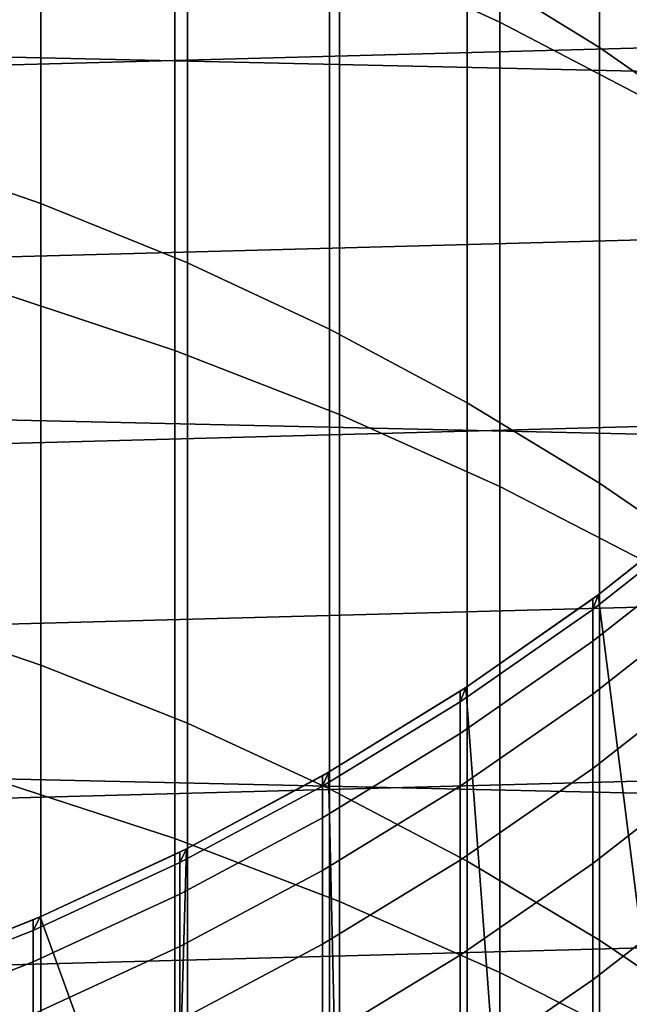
# Model space of a CAD drawing. Header units: metres. Extents: x -28 to 70, y -218 to 28.
# Tile 274 of 463: x 3.58 to 5.6, y -8.74 to -5.47. Entities that reach past the tile are written whole.
import ezdxf

# ---------------------------------------------------------------- set-up
doc = ezdxf.new("R2010")
doc.units = ezdxf.units.M
doc.layers.add('solid_10_261_432_XXX', color=7, linetype='CONTINUOUS')

msp = doc.modelspace()

# ---------------------------------------------------------------- linework, layer by layer
at = {"layer": 'solid_10_261_432_XXX'}
for points in [[(26.810513, -6.119348, -5), (-27.058064, -4.910316, -5), (-27.251122, -3.691395, -5), (27.058064, -4.910316, -5)], [(4.636589, -3.767252, 437.878571), (4.636589, -5.238781, 440.510406), (5.167373, -5.481577, 440.370239), (5.167373, -4.013818, 437.745117)], [(5.498151, -4.193009, 434.283997), (5.498151, -5.565331, 436.905487), (5.059506, -5.294889, 437.051849), (5.059506, -3.918638, 434.422852)], [(5.167373, -4.013818, 437.745117), (5.167373, -5.481577, 440.370239), (5.681269, -5.750245, 440.215118), (5.681269, -4.286658, 437.597473)], [(5.918155, -4.489695, 434.13385), (5.918155, -5.857768, 436.747223), (5.498151, -5.565331, 436.905487), (5.498151, -4.193009, 434.283997)], [(3.646882, -4.624312, 437.414734), (3.646882, -6.082736, 440.023163), (3.1491, -5.911314, 440.122131), (3.1491, -4.450228, 437.508942)], [(4.1323, -4.823581, 437.306915), (4.1323, -6.278957, 439.909882), (3.646882, -6.082736, 440.023163), (3.646882, -4.624312, 437.414734)], [(12.430421, -4.730182, 235.5), (-12.158466, -5.39089, 235.5), (-11.851411, -6.036062, 235.5), (12.158424, -5.390984, 235.5)], [(4.603708, -5.04736, 437.185791), (4.603708, -6.499314, 439.782654), (4.1323, -6.278957, 439.909882), (4.1323, -4.823581, 437.306915)], [(3.531343, -4.83389, 440.744171), (3.531343, -6.383976, 443.345551), (4.090651, -6.56966, 443.231415), (4.090651, -5.02265, 440.635193)], [(26.508976, -7.316027, -5), (-26.810513, -6.119348, -5), (-27.058064, -4.910316, -5), (26.810513, -6.119348, -5)], [(4.090651, -5.02265, 440.635193), (4.090651, -6.56966, 443.231415), (4.636589, -6.782271, 443.100739), (4.636589, -5.238781, 440.510406)], [(5.059506, -5.294889, 437.051849), (5.059506, -6.743059, 439.641907), (4.603708, -6.499314, 439.782654), (4.603708, -5.04736, 437.185791)], [(4.636589, -5.238781, 440.510406), (4.636589, -6.782271, 443.100739), (5.167373, -7.021112, 442.953918), (5.167373, -5.481577, 440.370239)], [(5.498151, -5.565331, 436.905487), (5.498151, -7.009366, 439.488159), (5.059506, -6.743059, 439.641907), (5.059506, -5.294889, 437.051849)], [(12.158424, -5.390984, 235.5), (-11.851411, -6.036062, 235.5), (-11.510152, -6.663812, 235.5), (11.851366, -6.036152, 235.5)], [(5.167373, -5.481577, 440.370239), (5.167373, -7.021112, 442.953918), (5.681269, -7.285404, 442.791443), (5.681269, -5.750245, 440.215118)], [(5.918155, -5.857768, 436.747223), (5.918155, -7.29733, 439.321899), (5.498151, -7.009366, 439.488159), (5.498151, -5.565331, 436.905487)], [(3.646882, -6.082736, 440.023163), (3.646882, -7.612479, 442.590393), (3.1491, -7.443849, 442.694061), (3.1491, -5.911314, 440.122131)], [(11.851366, -6.036152, 235.5), (-11.510152, -6.663812, 235.5), (-11.135655, -7.272356, 235.5), (11.510102, -6.663897, 235.5)], [(4.1323, -6.278957, 439.909882), (4.1323, -7.805505, 442.471741), (3.646882, -7.612479, 442.590393), (3.646882, -6.082736, 440.023163)], [(26.154049, -8.497979, -5), (-26.508976, -7.316027, -5), (-26.810513, -6.119348, -5), (26.508976, -7.316027, -5)], [(4.603708, -6.499314, 439.782654), (4.603708, -8.022272, 442.338501), (4.1323, -7.805505, 442.471741), (4.1323, -6.278957, 439.909882)], [(3.531343, -6.383976, 443.345551), (3.531343, -8.005151, 445.903229), (4.090651, -8.18762, 445.784027), (4.090651, -6.56966, 443.231415)], [(5.059506, -6.743059, 439.641907), (5.059506, -8.262047, 442.191101), (4.603708, -8.022272, 442.338501), (4.603708, -6.499314, 439.782654)], [(4.090651, -6.56966, 443.231415), (4.090651, -8.18762, 445.784027), (4.636589, -8.396549, 445.647522), (4.636589, -6.782271, 443.100739)], [(11.510102, -6.663897, 235.5), (-11.135655, -7.272356, 235.5), (-10.72899, -7.859948, 235.5), (11.135603, -7.272437, 235.5)], [(5.498151, -7.009366, 439.488159), (5.498151, -8.524015, 442.03009), (5.059506, -8.262047, 442.191101), (5.059506, -6.743059, 439.641907)], [(4.636589, -6.782271, 443.100739), (4.636589, -8.396549, 445.647522), (5.167373, -8.631254, 445.494171), (5.167373, -7.021112, 442.953918)], [(5.918155, -7.29733, 439.321899), (5.918155, -8.80729, 441.855957), (5.498151, -8.524015, 442.03009), (5.498151, -7.009366, 439.488159)], [(5.167373, -7.021112, 442.953918), (5.167373, -8.631254, 445.494171), (5.681269, -8.890969, 445.324493), (5.681269, -7.285404, 442.791443)], [(5.913646, -7.047609, 385.799988), (5.913597, -7.04765, 235.800003), (5.493889, -7.379511, 235.800003), (5.896819, -7.061695, 385.799988)], [(5.493889, -7.379511, 235.800003), (5.913597, -7.04765, 235.800003), (6.171822, -8.494623, 235.800003), (5.676692, -8.833184, 235.800003)], [(5.896819, -7.096982, 388.36084), (5.896819, -7.061695, 385.799988), (5.493859, -7.379533, 385.799988), (5.475811, -7.428098, 388.351715)], [(5.493859, -7.379533, 385.799988), (5.896819, -7.061695, 385.799988), (5.493889, -7.379511, 235.800003)], [(5.475811, -7.428098, 388.351715), (5.475811, -7.533558, 390.90152), (5.896819, -7.20282, 390.919769), (5.896819, -7.096982, 388.36084)], [(5.475811, -7.533558, 390.90152), (5.475811, -7.709236, 393.447418), (5.896819, -7.379126, 393.474792), (5.896819, -7.20282, 390.919769)], [(11.135603, -7.272437, 235.5), (-10.72899, -7.859948, 235.5), (-10.291238, -8.424987, 235.5), (10.728929, -7.86003, 235.5)], [(25.74646, -9.662806, -5), (-26.154049, -8.497979, -5), (-26.508976, -7.316027, -5), (26.154049, -8.497979, -5)], [(5.475811, -7.428098, 388.351715), (5.475811, -7.392935, 385.799988), (5.055482, -7.686488, 385.799988), (5.036238, -7.734157, 388.343292)], [(5.05545, -7.686507, 235.800003), (5.493889, -7.379511, 235.800003), (5.676692, -8.833184, 235.800003), (5.163232, -9.142815, 235.800003)], [(5.475811, -7.392935, 385.799988), (5.493859, -7.379533, 385.799988), (5.493889, -7.379511, 235.800003), (5.05545, -7.686507, 235.800003)], [(5.055482, -7.686488, 385.799988), (5.475811, -7.392935, 385.799988), (5.05545, -7.686507, 235.800003)], [(5.475811, -7.709236, 393.447418), (5.475811, -7.954998, 395.987549), (5.896819, -7.625767, 396.023987), (5.896819, -7.379126, 393.474792)], [(5.475811, -7.428098, 388.351715), (5.493859, -7.379533, 385.799988), (5.475811, -7.392935, 385.799988)], [(5.036238, -7.734157, 388.343292), (5.036238, -7.839268, 390.884644), (5.475811, -7.533558, 390.90152), (5.475811, -7.428098, 388.351715)], [(3.646882, -7.612479, 442.590393), (3.646882, -9.212379, 445.114502), (3.1491, -9.046671, 445.222778), (3.1491, -7.443849, 442.694061)], [(5.036238, -7.839268, 390.884644), (5.036238, -8.014365, 393.42215), (5.475811, -7.709236, 393.447418), (5.475811, -7.533558, 390.90152)], [(4.1323, -7.805505, 442.471741), (4.1323, -9.402063, 444.990601), (3.646882, -9.212379, 445.114502), (3.646882, -7.612479, 442.590393)], [(5.475811, -7.954998, 395.987549), (5.475811, -8.270658, 398.519897), (5.896819, -7.942556, 398.565399), (5.896819, -7.625767, 396.023987)], [(5.036238, -7.734157, 388.343292), (5.036238, -7.699111, 385.799988), (4.6, -7.967434, 385.799988), (4.57959, -8.014122, 388.335571)], [(5.036238, -7.699111, 385.799988), (5.055482, -7.686488, 385.799988), (5.05545, -7.686507, 235.800003), (4.6, -7.967434, 235.800003)], [(4.6, -7.967434, 235.800003), (5.05545, -7.686507, 235.800003), (5.163232, -9.142815, 235.800003), (4.63283, -9.422679, 235.800003)], [(4.6, -7.967434, 385.799988), (5.036238, -7.699111, 385.799988), (4.6, -7.967434, 235.800003)], [(5.036238, -7.734157, 388.343292), (5.055482, -7.686488, 385.799988), (5.036238, -7.699111, 385.799988)], [(4.57959, -8.014122, 388.335571), (4.57959, -8.118915, 390.869232), (5.036238, -7.839268, 390.884644), (5.036238, -7.734157, 388.343292)], [(5.036238, -8.014365, 393.42215), (5.036238, -8.259315, 395.953857), (5.475811, -7.954998, 395.987549), (5.475811, -7.709236, 393.447418)], [(4.603708, -8.022272, 442.338501), (4.603708, -9.615077, 444.85141), (4.1323, -9.402063, 444.990601), (4.1323, -7.805505, 442.471741)], [(10.728929, -7.86003, 235.5), (-10.291238, -8.424987, 235.5), (-9.823804, -8.96565, 235.5), (10.291165, -8.425075, 235.5)], [(4.57959, -8.118915, 390.869232), (4.57959, -8.293481, 393.399017), (5.036238, -8.014365, 393.42215), (5.036238, -7.839268, 390.884644)], [(5.036238, -8.259315, 395.953857), (5.036238, -8.573931, 398.477844), (5.475811, -8.270658, 398.519897), (5.475811, -7.954998, 395.987549)], [(5.475811, -8.270658, 398.519897), (5.475811, -8.655975, 401.042633), (5.896819, -8.329252, 401.097137), (5.896819, -7.942556, 398.565399)], [(4.128985, -8.221401, 235.800003), (4.6, -7.967434, 235.800003), (4.63283, -9.422679, 235.800003), (4.087319, -9.671807, 235.800003)], [(4.57959, -8.014122, 388.335571), (4.57959, -7.979183, 385.799988), (4.128953, -8.22142, 385.799988), (4.107415, -8.267045, 388.328613)], [(4.128953, -8.22142, 385.799988), (4.57959, -7.979183, 385.799988), (4.128985, -8.221401, 235.800003)], [(4.57959, -7.979183, 385.799988), (4.6, -7.967434, 385.799988), (4.6, -7.967434, 235.800003), (4.128985, -8.221401, 235.800003)], [(4.57959, -8.014122, 388.335571), (4.6, -7.967434, 385.799988), (4.57959, -7.979183, 385.799988)], [(3.531343, -8.005151, 445.903229), (3.531343, -9.696185, 448.415283), (4.090651, -9.8753, 448.291077), (4.090651, -8.18762, 445.784027)], [(4.107415, -8.267045, 388.328613), (4.107415, -8.37155, 390.855286), (4.57959, -8.118915, 390.869232), (4.57959, -8.014122, 388.335571)], [(4.57959, -8.293481, 393.399017), (4.57959, -8.537686, 395.923035), (5.036238, -8.259315, 395.953857), (5.036238, -8.014365, 393.42215)], [(5.059506, -8.262047, 442.191101), (5.059506, -9.850699, 444.697479), (4.603708, -9.615077, 444.85141), (4.603708, -8.022272, 442.338501)], [(4.107415, -8.37155, 390.855286), (4.107415, -8.545635, 393.378113), (4.57959, -8.293481, 393.399017), (4.57959, -8.118915, 390.869232)], [(4.090651, -8.18762, 445.784027), (4.090651, -9.8753, 448.291077), (4.636589, -10.080389, 448.148865), (4.636589, -8.396549, 445.647522)], [(3.643899, -8.447603, 235.800003), (4.128985, -8.221401, 235.800003), (4.087319, -9.671807, 235.800003)], [(4.107415, -8.232202, 385.799988), (4.128953, -8.22142, 385.799988), (4.128985, -8.221401, 235.800003), (3.643899, -8.447603, 235.800003)], [(4.107415, -8.267045, 388.328613), (4.128953, -8.22142, 385.799988), (4.107415, -8.232202, 385.799988)], [(4.107415, -8.267045, 388.328613), (4.107415, -8.232202, 385.799988), (3.643934, -8.447588, 385.799988), (3.621314, -8.492068, 388.322388)], [(3.643934, -8.447588, 385.799988), (4.107415, -8.232202, 385.799988), (3.643899, -8.447603, 235.800003)], [(3.621314, -8.492068, 388.322388), (3.621314, -8.596315, 390.842896), (4.107415, -8.37155, 390.855286), (4.107415, -8.267045, 388.328613)], [(4.57959, -8.537686, 395.923035), (4.57959, -8.851348, 398.439392), (5.036238, -8.573931, 398.477844), (5.036238, -8.259315, 395.953857)], [(5.036238, -8.573931, 398.477844), (5.036238, -8.957974, 400.992218), (5.475811, -8.655975, 401.042633), (5.475811, -8.270658, 398.519897)], [(5.498151, -8.524015, 442.03009), (5.498151, -10.108131, 444.529297), (5.059506, -9.850699, 444.697479), (5.059506, -8.262047, 442.191101)], [(4.107415, -8.545635, 393.378113), (4.107415, -8.78917, 395.895203), (4.57959, -8.537686, 395.923035), (4.57959, -8.293481, 393.399017)], [(5.475811, -8.655975, 401.042633), (5.475811, -9.110658, 403.553772), (5.896819, -8.785562, 403.617249), (5.896819, -8.329252, 401.097137)], [(3.621314, -8.596315, 390.842896), (3.621314, -8.769975, 393.359528), (4.107415, -8.545635, 393.378113), (4.107415, -8.37155, 390.855286)], [(4.636589, -8.396549, 445.647522), (4.636589, -10.080389, 448.148865), (5.167373, -10.310781, 447.989136), (5.167373, -8.631254, 445.494171)], [(9.82373, -8.965731, 235.5), (10.291165, -8.425075, 235.5), (-9.823804, -8.96565, 235.5)], [(3.621314, -8.45731, 385.799988), (3.643934, -8.447588, 385.799988), (3.643899, -8.447603, 235.800003), (3.146645, -8.64515, 235.800003)], [(3.146645, -8.64515, 235.800003), (3.643899, -8.447603, 235.800003), (4.087319, -9.671807, 235.800003), (3.52855, -9.889355, 235.800003)], [(3.621314, -8.492068, 388.322388), (3.643934, -8.447588, 385.799988), (3.621314, -8.45731, 385.799988)], [(3.621314, -8.492068, 388.322388), (3.621314, -8.45731, 385.799988), (3.146585, -8.645172, 385.799988), (3.122935, -8.688427, 388.316986)], [(3.146585, -8.645172, 385.799988), (3.621314, -8.45731, 385.799988), (3.146645, -8.64515, 235.800003)], [(25.28702, -10.80817, -5), (-25.74646, -9.662806, -5), (-26.154049, -8.497979, -5), (25.74646, -9.662806, -5)], [(3.122935, -8.688427, 388.316986), (3.122935, -8.792452, 390.832062), (3.621314, -8.596315, 390.842896), (3.621314, -8.492068, 388.322388)], [(3.621314, -8.769975, 393.359528), (3.621314, -9.012912, 395.870453), (4.107415, -8.78917, 395.895203), (4.107415, -8.545635, 393.378113)], [(4.107415, -8.78917, 395.895203), (4.107415, -9.101969, 398.404633), (4.57959, -8.851348, 398.439392), (4.57959, -8.537686, 395.923035)], [(5.918155, -8.80729, 441.855957), (5.918155, -10.386499, 444.347412), (5.498151, -10.108131, 444.529297), (5.498151, -8.524015, 442.03009)], [(4.57959, -8.851348, 398.439392), (4.57959, -9.234227, 400.946136), (5.036238, -8.957974, 400.992218), (5.036238, -8.573931, 398.477844)], [(3.122935, -8.792452, 390.832062), (3.122935, -8.965737, 393.343323), (3.621314, -8.769975, 393.359528), (3.621314, -8.596315, 390.842896)], [(5.167373, -8.631254, 445.494171), (5.167373, -10.310781, 447.989136), (5.681269, -10.565721, 447.812347), (5.681269, -8.890969, 445.324493)], [(5.036238, -8.957974, 400.992218), (5.036238, -9.411155, 403.495056), (5.475811, -9.110658, 403.553772), (5.475811, -8.655975, 401.042633)]]:
    msp.add_3dface(points, dxfattribs=at)

doc.saveas('drawing.dxf')
